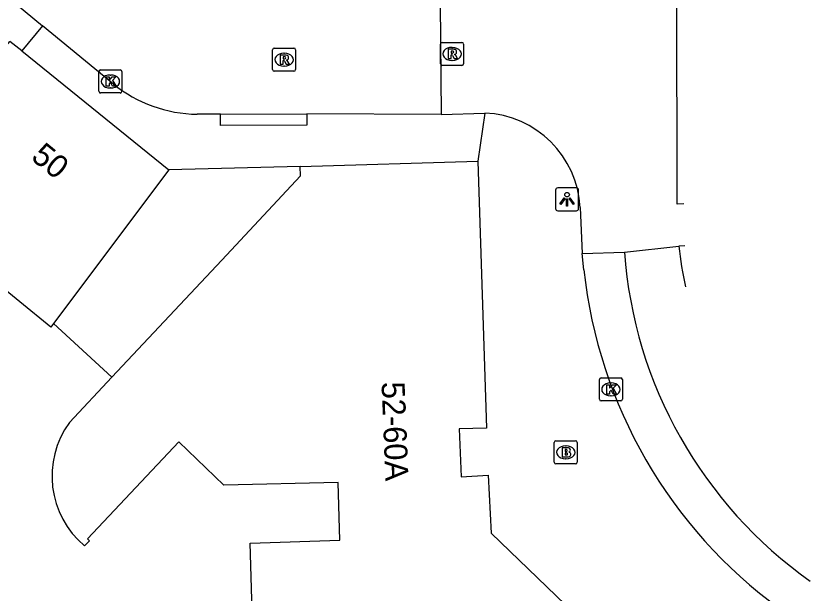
# Model space of a CAD drawing. Extents: x 161882 to 162509, y 381687 to 382379.
# Drawn here: x 162064.58 to 162098.84, y 382191.72 to 382216.77 of the extents above; entities that cross this region are included whole.
import ezdxf

# ---------------------------------------------------------------- set-up
doc = ezdxf.new("R2010")
doc.units = 0
for name, color, linetype in [('IMGEO_Brandkraan', 7, 'Continuous'), ('IMGEO_Kolk', 7, 'Continuous'), ('IMGEO_Lichtpunt', 7, 'Continuous'), ('IMGEO_Pand', 7, 'Continuous'), ('IMGEO_Pand_nummerreeks', 7, 'Continuous'), ('IMGEO_Pand_overbouw', 7, 'Continuous'), ('IMGEO_Rijbaan_lokaal_gesloten', 7, 'Continuous'), ('IMGEO_Rijbaan_lokaal_open', 7, 'Continuous'), ('IMGEO_Rioolput', 7, 'Continuous'), ('IMGEO_Voetpad_open', 7, 'Continuous')]:
    doc.layers.add(name, color=color, linetype=linetype)

msp = doc.modelspace()

# ---------------------------------------------------------------- linework, layer by layer
at = {"layer": 'IMGEO_Brandkraan'}
for p, q in [((162087.919, 382197.406), (162087.919, 382198.258)), ((162087.994, 382198.332), (162088.846, 382198.332)), ((162088.407, 382198.112), (162088.432, 382198.112)), ((162088.92, 382198.258), (162088.92, 382197.406)), ((162088.43, 382197.552), (162088.405, 382197.552)), ((162088.846, 382197.332), (162087.994, 382197.332))]:
    msp.add_line(p, q, dxfattribs=at)
for points in [[(162087.919, 382197.406), (162087.919, 382198.258)], [(162087.994, 382198.332), (162088.846, 382198.332)], [(162088.92, 382198.258), (162088.92, 382197.406)], [(162088.267, 382198.032), (162088.267, 382197.632), (162088.48, 382197.632)], [(162088.498, 382198.032), (162088.267, 382198.032)], [(162088.446, 382197.951), (162088.392, 382197.951), (162088.392, 382197.875)], [(162088.392, 382197.875), (162088.445, 382197.875)], [(162088.454, 382197.799), (162088.392, 382197.799), (162088.392, 382197.718)], [(162088.392, 382197.718), (162088.454, 382197.718)], [(162088.846, 382197.332), (162087.994, 382197.332)]]:
    msp.add_lwpolyline(points, dxfattribs=at)
for centre, radius, start, end in [((162087.996, 382198.256), 0.0765, 91.552, 178.448), ((162087.996, 382198.256), 0.0765, 91.552, 178.448), ((162088.844, 382198.256), 0.0765, 1.552, 88.448), ((162088.844, 382198.256), 0.0765, 1.552, 88.448), ((162088.447, 382197.913), 0.0379, 267.8285, 90.9355), ((162088.455, 382197.758), 0.0404, 269.8759, 90.5077), ((162088.502, 382197.887), 0.145, 59.4692, 91.5367), ((162088.527, 382197.934), 0.0922, 285.5137, 58.1501), ((162088.532, 382197.742), 0.105, 301.3115, 78.989), ((162087.996, 382197.408), 0.0765, 181.552, 268.448), ((162087.996, 382197.408), 0.0765, 181.552, 268.448), ((162088.486, 382197.883), 0.251, 268.6676, 293.5347), ((162088.844, 382197.408), 0.0765, 271.552, 358.448), ((162088.844, 382197.408), 0.0765, 271.552, 358.448)]:
    msp.add_arc(centre, radius, start, end, dxfattribs=at)
for centre, major_axis, ratio, start_param, end_param in [((162088.406, 382197.832), (-0.387, 0.002), 0.722429, 4.712389, 7.853982), ((162088.431, 382197.832), (-0.39, 0.002), 0.717154, 1.570796, 4.712389)]:
    msp.add_ellipse(centre, major_axis=major_axis, ratio=ratio, start_param=start_param, end_param=end_param, dxfattribs=at)
at = {"layer": 'IMGEO_Kolk'}
for p, q in [((162068.178, 382213.495), (162068.178, 382214.347)), ((162068.253, 382214.421), (162069.105, 382214.421)), ((162068.666, 382214.201), (162068.691, 382214.201)), ((162069.179, 382214.347), (162069.179, 382213.495)), ((162068.689, 382213.641), (162068.664, 382213.641)), ((162069.105, 382213.421), (162068.253, 382213.421)), ((162089.877, 382200.136), (162089.877, 382200.988)), ((162089.952, 382201.062), (162090.804, 382201.062)), ((162090.365, 382200.842), (162090.39, 382200.842)), ((162090.878, 382200.988), (162090.878, 382200.136)), ((162090.388, 382200.282), (162090.363, 382200.282)), ((162090.804, 382200.062), (162089.952, 382200.062))]:
    msp.add_line(p, q, dxfattribs=at)
for points in [[(162068.178, 382213.495), (162068.178, 382214.347)], [(162068.253, 382214.421), (162069.105, 382214.421)], [(162069.179, 382214.347), (162069.179, 382213.495)], [(162068.499, 382214.121), (162068.622, 382214.121), (162068.622, 382213.97), (162068.752, 382214.121), (162068.916, 382214.121), (162068.77, 382213.97), (162068.923, 382213.721), (162068.771, 382213.721), (162068.686, 382213.885), (162068.622, 382213.818), (162068.622, 382213.721), (162068.499, 382213.721), (162068.499, 382214.121)], [(162069.105, 382213.421), (162068.253, 382213.421)], [(162089.877, 382200.136), (162089.877, 382200.988)], [(162089.952, 382201.062), (162090.804, 382201.062)], [(162090.878, 382200.988), (162090.878, 382200.136)], [(162090.198, 382200.762), (162090.321, 382200.762), (162090.321, 382200.611), (162090.451, 382200.762), (162090.615, 382200.762), (162090.469, 382200.611), (162090.622, 382200.362), (162090.47, 382200.362), (162090.385, 382200.526), (162090.321, 382200.459), (162090.321, 382200.362), (162090.198, 382200.362), (162090.198, 382200.762)], [(162090.804, 382200.062), (162089.952, 382200.062)]]:
    msp.add_lwpolyline(points, dxfattribs=at)
for centre, start, end in [((162068.255, 382214.345), 91.552, 178.448), ((162068.255, 382214.345), 91.552, 178.448), ((162069.103, 382214.345), 1.552, 88.448), ((162069.103, 382214.345), 1.552, 88.448), ((162068.255, 382213.497), 181.552, 268.448), ((162068.255, 382213.497), 181.552, 268.448), ((162069.103, 382213.497), 271.552, 358.448), ((162069.103, 382213.497), 271.552, 358.448), ((162089.954, 382200.986), 91.552, 178.448), ((162089.954, 382200.986), 91.552, 178.448), ((162090.802, 382200.986), 1.552, 88.448), ((162090.802, 382200.986), 1.552, 88.448), ((162089.954, 382200.138), 181.552, 268.448), ((162089.954, 382200.138), 181.552, 268.448), ((162090.802, 382200.138), 271.552, 358.448), ((162090.802, 382200.138), 271.552, 358.448)]:
    msp.add_arc(centre, 0.0765, start, end, dxfattribs=at)
for centre, major_axis, ratio, start_param, end_param in [((162068.665, 382213.921), (-0.387, 0.002), 0.722429, 4.712389, 7.853982), ((162068.69, 382213.921), (-0.39, 0.002), 0.717154, 1.570796, 4.712389), ((162090.364, 382200.562), (-0.387, 0.002), 0.722429, 4.712389, 7.853982), ((162090.389, 382200.562), (-0.39, 0.002), 0.717154, 1.570796, 4.712389)]:
    msp.add_ellipse(centre, major_axis=major_axis, ratio=ratio, start_param=start_param, end_param=end_param, dxfattribs=at)
at = {"layer": 'IMGEO_Lichtpunt'}
for p, q in [((162087.977, 382209.212), (162087.977, 382208.405)), ((162087.977, 382209.212), (162087.977, 382208.405)), ((162088.879, 382209.307), (162088.071, 382209.307)), ((162088.879, 382209.307), (162088.071, 382209.307)), ((162088.973, 382208.405), (162088.973, 382209.212)), ((162088.973, 382208.405), (162088.973, 382209.212)), ((162088.071, 382208.311), (162088.879, 382208.311)), ((162088.071, 382208.311), (162088.879, 382208.311))]:
    msp.add_line(p, q, dxfattribs=at)
for points in [[(162088.351, 382208.876), (162088.39, 382208.848), (162088.202, 382208.586), (162088.164, 382208.613), (162088.351, 382208.876)], [(162088.453, 382208.828), (162088.5, 382208.828), (162088.5, 382208.506), (162088.453, 382208.506), (162088.453, 382208.828)], [(162088.563, 382208.848), (162088.601, 382208.875), (162088.788, 382208.613), (162088.749, 382208.585), (162088.563, 382208.848)]]:
    msp.add_lwpolyline(points, dxfattribs=at)
msp.add_circle((162088.476, 382209.01), 0.0994, dxfattribs=at)
for centre, start, end in [((162088.071, 382209.212), 90, 180), ((162088.071, 382209.212), 90, 180), ((162088.879, 382209.212), 0, 90), ((162088.879, 382209.212), 0, 90), ((162088.071, 382208.405), 180, 270), ((162088.071, 382208.405), 180, 270), ((162088.879, 382208.405), 270, 0), ((162088.879, 382208.405), 270, 360)]:
    msp.add_arc(centre, 0.0946, start, end, dxfattribs=at)
at = {"layer": 'IMGEO_Pand'}
for points in [[(162071.206, 382210.089), (162066.216, 382203.42), (162066.102, 382203.268), (162063.389, 382205.467), (162059.806, 382200.687), (162057.917, 382202.218), (162058.664, 382203.774), (162058.181, 382204.01), (162064.13, 382215.264), (162064.051, 382215.323), (162064.317, 382215.661)], [(162064.838, 382215.251), (162064.317, 382215.661)], [(162064.838, 382215.251), (162071.206, 382210.089)], [(162076.911, 382210.239), (162084.606, 382210.465)], [(162084.606, 382210.465), (162084.988, 382198.879), (162083.795, 382198.85), (162083.88, 382196.772), (162085.053, 382196.837), (162085.181, 382194.323), (162092.832, 382186.958)], [(162066.905, 382199.132), (162068.746, 382201.096), (162073.507, 382206.176), (162076.926, 382209.823), (162076.911, 382210.239)], [(162085.015, 382177.926), (162082.586, 382175.12), (162082.333, 382175.326), (162084.022, 382177.24), (162081.552, 382179.326), (162075.168, 382179.155), (162074.741, 382193.897), (162078.626, 382194.019), (162078.546, 382196.531), (162073.593, 382196.41), (162071.649, 382198.284), (162067.692, 382194.083), (162067.774, 382193.996), (162067.56, 382193.772)]]:
    msp.add_lwpolyline(points, dxfattribs=at)
msp.add_arc((162070.096, 382196.802), 3.951, 143.8643, 230.0699, dxfattribs=at)
at = {"layer": 'IMGEO_Pand_overbouw'}
msp.add_lwpolyline([(162076.911, 382210.239), (162071.206, 382210.089), (162066.216, 382203.42), (162068.746, 382201.096), (162073.507, 382206.176), (162076.926, 382209.823)], close=True, dxfattribs=at)
at = {"layer": 'IMGEO_Rijbaan_lokaal_gesloten'}
for points in [[(162093.544, 382208.615), (162093.544, 382208.615), (162093.251, 382208.601), (162093.226, 382227.208), (162093.226, 382227.227)], [(162093.575, 382206.795), (162093.575, 382206.795), (162093.327, 382206.78)], [(162089.135, 382206.465), (162090.961, 382206.52)], [(162089.203, 382205.753), (162089.135, 382206.465)]]:
    msp.add_lwpolyline(points, dxfattribs=at)
for centre, radius, start, end in [((162111.15, 382208.68), 17.924, 186.0857, 191.8178), ((162110.074, 382207.902), 19.163, 184.1361, 234.7744), ((162110.074, 382208.002), 20.992, 186.1501, 233.8438)]:
    msp.add_arc(centre, radius, start, end, dxfattribs=at)
at = {"layer": 'IMGEO_Rijbaan_lokaal_open'}
for points in [[(162062.715, 382218.833), (162065.737, 382216.341)], [(162082.973, 382217.297), (162083.011, 382212.494)], [(162068.807, 382213.809), (162065.737, 382216.341)], [(162073.456, 382212.504), (162072.445, 382212.5)], [(162073.456, 382212.504), (162077.189, 382212.519)], [(162083.011, 382212.494), (162077.189, 382212.519)], [(162083.011, 382212.494), (162084.914, 382212.552)], [(162089.043, 382208.449), (162089.135, 382206.465)], [(162090.961, 382206.52), (162093.327, 382206.78)]]:
    msp.add_lwpolyline(points, dxfattribs=at)
for centre, radius, start, end in [((162072.533, 382218.455), 5.956, 231.2695, 269.1517), ((162084.723, 382208.231), 4.325, 2.8897, 87.4722)]:
    msp.add_arc(centre, radius, start, end, dxfattribs=at)
at = {"layer": 'IMGEO_Rioolput'}
for p, q in [((162083.066, 382215.617), (162083.918, 382215.617)), ((162075.708, 382214.44), (162075.708, 382215.292)), ((162075.783, 382215.366), (162076.635, 382215.366)), ((162076.709, 382215.292), (162076.709, 382214.44)), ((162082.991, 382214.691), (162082.991, 382215.543)), ((162083.479, 382215.397), (162083.504, 382215.397)), ((162083.992, 382215.543), (162083.992, 382214.691)), ((162076.196, 382215.146), (162076.221, 382215.146)), ((162076.219, 382214.586), (162076.194, 382214.586)), ((162083.918, 382214.617), (162083.066, 382214.617)), ((162083.502, 382214.837), (162083.477, 382214.837)), ((162076.635, 382214.366), (162075.783, 382214.366))]:
    msp.add_line(p, q, dxfattribs=at)
for points in [[(162083.066, 382215.617), (162083.918, 382215.617)], [(162075.708, 382214.44), (162075.708, 382215.292)], [(162075.783, 382215.366), (162076.635, 382215.366)], [(162076.709, 382215.292), (162076.709, 382214.44)], [(162082.991, 382214.691), (162082.991, 382215.543)], [(162083.58, 382215.315), (162083.328, 382215.317), (162083.328, 382214.917)], [(162083.506, 382215.236), (162083.452, 382215.236), (162083.452, 382215.155)], [(162083.992, 382215.543), (162083.992, 382214.691)], [(162076.297, 382215.064), (162076.045, 382215.066), (162076.045, 382214.666)], [(162076.223, 382214.985), (162076.169, 382214.985), (162076.169, 382214.904)], [(162076.169, 382214.904), (162076.221, 382214.904)], [(162083.328, 382214.917), (162083.452, 382214.917), (162083.452, 382215.079), (162083.463, 382215.079)], [(162083.452, 382215.155), (162083.504, 382215.155)], [(162083.51, 382215.05), (162083.581, 382214.917), (162083.721, 382214.917), (162083.656, 382215.043)], [(162076.045, 382214.666), (162076.169, 382214.666), (162076.169, 382214.828), (162076.18, 382214.828)], [(162076.227, 382214.799), (162076.298, 382214.666), (162076.438, 382214.666), (162076.373, 382214.792)], [(162083.918, 382214.617), (162083.066, 382214.617)], [(162076.635, 382214.366), (162075.783, 382214.366)]]:
    msp.add_lwpolyline(points, dxfattribs=at)
for centre, radius, start, end in [((162083.068, 382215.541), 0.0765, 91.552, 178.448), ((162083.068, 382215.541), 0.0765, 91.552, 178.448), ((162083.916, 382215.541), 0.0765, 1.552, 88.448), ((162083.916, 382215.541), 0.0765, 1.552, 88.448), ((162075.785, 382215.29), 0.0765, 91.552, 178.448), ((162075.785, 382215.29), 0.0765, 91.552, 178.448), ((162076.633, 382215.29), 0.0765, 1.552, 88.448), ((162076.633, 382215.29), 0.0765, 1.552, 88.448), ((162083.512, 382215.14), 0.0964, 77.0061, 93.1865), ((162083.526, 382215.197), 0.0378, 276.6634, 79.6772), ((162083.579, 382215.205), 0.109, 350.3612, 89.416), ((162076.205, 382215.093), 0.19, 274.7715, 282.9687), ((162076.229, 382214.889), 0.0964, 77.0061, 93.1865), ((162076.243, 382214.946), 0.0378, 276.6634, 79.6772), ((162076.296, 382214.954), 0.109, 350.3612, 89.416), ((162076.294, 382214.954), 0.112, 277.5842, 350.9817), ((162083.462, 382215.026), 0.0533, 26.0293, 88.6989), ((162083.488, 382215.344), 0.19, 274.7715, 282.9687), ((162083.577, 382215.205), 0.112, 277.5842, 350.9817), ((162083.561, 382214.99), 0.108, 29.5134, 73.7905), ((162076.179, 382214.775), 0.0533, 26.0293, 88.6989), ((162076.278, 382214.739), 0.108, 29.5134, 73.7905), ((162083.068, 382214.693), 0.0765, 181.552, 268.448), ((162083.068, 382214.693), 0.0765, 181.552, 268.448), ((162083.916, 382214.693), 0.0765, 271.552, 358.448), ((162083.916, 382214.693), 0.0765, 271.552, 358.448), ((162075.785, 382214.442), 0.0765, 181.552, 268.448), ((162075.785, 382214.442), 0.0765, 181.552, 268.448), ((162076.633, 382214.442), 0.0765, 271.552, 358.448), ((162076.633, 382214.442), 0.0765, 271.552, 358.448)]:
    msp.add_arc(centre, radius, start, end, dxfattribs=at)
for centre, major_axis, ratio, start_param, end_param in [((162083.478, 382215.117), (-0.387, 0.002), 0.722429, 4.712389, 7.853982), ((162083.503, 382215.117), (-0.39, 0.002), 0.717154, 1.570796, 4.712389), ((162076.195, 382214.866), (-0.387, 0.002), 0.722429, 4.712389, 7.853982), ((162076.22, 382214.866), (-0.39, 0.002), 0.717154, 1.570796, 4.712389)]:
    msp.add_ellipse(centre, major_axis=major_axis, ratio=ratio, start_param=start_param, end_param=end_param, dxfattribs=at)
at = {"layer": 'IMGEO_Voetpad_open'}
for points in [[(162065.737, 382216.341), (162064.838, 382215.251)], [(162077.189, 382212.519), (162077.19, 382212.02), (162073.457, 382212.006), (162073.456, 382212.504)], [(162084.914, 382212.552), (162084.606, 382210.465)], [(162076.911, 382210.239), (162071.206, 382210.089)]]:
    msp.add_lwpolyline(points, dxfattribs=at)

# ---------------------------------------------------------------- texts
at = {"layer": 'IMGEO_Pand_nummerreeks'}
for s, rotation, p in [('50', 320.859, (162065.191, 382210.566)), ('52-60A', 272.3432, (162080.43, 382200.879))]:
    msp.add_text(s, height=1, rotation=rotation, dxfattribs=at).set_placement(p)

doc.saveas('drawing.dxf')
